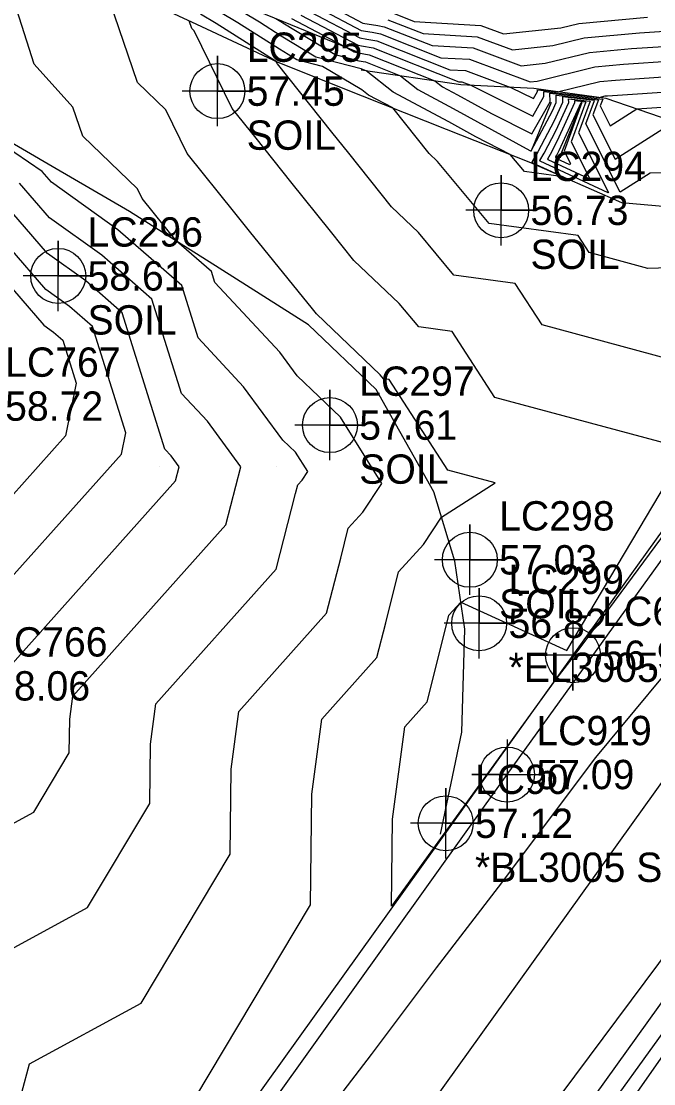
# Model space of a CAD drawing. Extents: x 2188792 to 2191981, y 386090 to 389710.
# Drawn here: x 2189698.4 to 2189752.4, y 387057.5 to 387148.1 of the extents above; entities that cross this region are included whole.
import ezdxf

# ---------------------------------------------------------------- set-up
doc = ezdxf.new("R2010")
doc.units = 0
for name, color, linetype in [('DTM Contours Major', 7, 'Continuous'), ('DTM Contours Minor', 7, 'Continuous'), ('Exist DTM Breakline Cogo Elevation', 7, 'Continuous'), ('Exist DTM Breakline Cogo Number', 7, 'Continuous'), ('Exist DTM QL2 LIDAR Elevation Point', 7, 'Continuous'), ('Exist Roads EOP', 7, 'Continuous'), ('Exist Roads EOP Cogo Elevation', 7, 'Continuous'), ('Exist Roads EOP Cogo Number', 7, 'Continuous'), ('Exist Roads EOP Cogo Point CELL', 7, 'Continuous'), ('Exist Roads EOT', 7, 'Continuous'), ('Exist Roads EOT Cogo Elevation', 7, 'Continuous'), ('Exist Roads EOT Cogo Number', 7, 'Continuous'), ('Exist Roads EOT Cogo Point CELL', 7, 'Continuous'), ('Exist Roads Soil Cogo Comment', 7, 'Continuous'), ('Exist Roads Soil Cogo Elevation', 7, 'Continuous'), ('Exist Roads Soil Cogo Number', 7, 'Continuous'), ('Exist Roads Soil Cogo Point CELL', 7, 'Continuous'), ('PH Exist DTM Breakline', 7, 'Continuous')]:
    doc.layers.add(name, color=color, linetype=linetype)

msp = doc.modelspace()

# ---------------------------------------------------------------- linework, layer by layer
at = {"layer": 'DTM Contours Major'}
for points in [[(2189750.977, 387056.76), (2189764.817, 387076.56), (2189765.17, 387077.392), (2189765.959, 387078.254), (2189767.371, 387079.663), (2189773.725, 387088.569), (2189777.916, 387093.909), (2189779.211, 387095.322), (2189779.288, 387095.712), (2189780.643, 387096.912), (2189782.512, 387099.089), (2189785.828, 387103.954), (2189796.579, 387119.177), (2189798.068, 387122.523), (2189798.475, 387123.446), (2189798.539, 387123.804), (2189808.292, 387137.215), (2189808.919, 387138.142), (2189809.222, 387138.615), (2189825.593, 387161.988)], [(2189721.482, 387148.362), (2189726.288, 387145.836), (2189726.839, 387145.5), (2189727.06, 387145.442), (2189728.121, 387145.247), (2189733.724, 387143.03), (2189734.354, 387142.527), (2189735.651, 387141.838), (2189738.551, 387140.245), (2189741.995, 387138.526), (2189743.547, 387141.256), (2189743.535, 387141.974), (2189748.032, 387141.486), (2189747.817, 387140.899), (2189748.674, 387139.197), (2189750.94, 387140.639), (2189755.19, 387140.925), (2189756.391, 387141.211), (2189761.974, 387143.839), (2189765.008, 387146.456), (2189766.826, 387147.114), (2189773.531, 387153.39)], [(2189729.712, 387148.254), (2189732.715, 387147.066), (2189737.318, 387146.805), (2189740.326, 387145.693), (2189743.791, 387146.044), (2189746.452, 387146.698), (2189751.18, 387147.134), (2189753.297, 387147.277), (2189758.422, 387148.496)], [(2189756.329, 387111.331), (2189738.842, 387116.035), (2189735.19, 387121.663), (2189732.336, 387122.053), (2189730.68, 387124.036), (2189726.812, 387127.722), (2189724.812, 387130.231), (2189721.416, 387134.43), (2189718.47, 387138.141), (2189716.412, 387140.692), (2189713.176, 387147.309), (2189712.99, 387147.488), (2189712.761, 387148.158)], [(2189746.186, 387141.196), (2189746.252, 387141.189), (2189744.734, 387137.055), (2189745.276, 387135.979), (2189745.238, 387135.886), (2189744.071, 387136.427), (2189744.035, 387136.557), (2189744.11, 387136.692), (2189744.325, 387137.097), (2189746.186, 387141.185), (2189746.186, 387141.196)], [(2189695.734, 387091.23), (2189711.594, 387108.94), (2189711.899, 387110.131), (2189711.214, 387111.061), (2189710.685, 387111.63), (2189707.036, 387123.262), (2189703.921, 387125.977), (2189700.671, 387128.304), (2189696.342, 387133.295)], [(2189757.898, 387110.63), (2189746.607, 387095.374), (2189745.206, 387093.527), (2189744.036, 387092.018), (2189730.013, 387072.645), (2189730.104, 387080.069), (2189731.154, 387087.955), (2189733.068, 387090.092), (2189733.375, 387091.292), (2189734.911, 387097.462), (2189735.934, 387098.582), (2189744.983, 387094.466), (2189754.174, 387109.948)]]:
    msp.add_lwpolyline(points, dxfattribs=at)
at = {"layer": 'DTM Contours Minor'}
for points in [[(2189782.697, 387153.311), (2189778.182, 387141.171), (2189777.328, 387140.532), (2189775.67, 387138.9), (2189775.625, 387138.872), (2189771.909, 387135.79), (2189763.877, 387124.896), (2189759.135, 387119.812), (2189756.465, 387118.94), (2189755.159, 387118.909), (2189742.855, 387122.218), (2189740.561, 387125.754), (2189735.342, 387126.467), (2189732.314, 387130.095), (2189730.02, 387132.28), (2189726.363, 387136.868), (2189724.921, 387138.651), (2189720.288, 387144.489), (2189720.246, 387144.54), (2189720.173, 387144.69), (2189715.063, 387147.924), (2189713.719, 387148.733)], [(2189722.277, 387148.643), (2189727.161, 387146.077), (2189727.447, 387146.031), (2189728.439, 387145.848), (2189735.748, 387142.956), (2189736.015, 387142.941), (2189736.781, 387142.658), (2189742.063, 387140.022), (2189743.012, 387141.691), (2189743.004, 387142.129), (2189747.718, 387141.618), (2189748.249, 387141.748), (2189748.445, 387141.766), (2189754.812, 387142.196), (2189756.797, 387142.668), (2189761.567, 387144.913), (2189764.158, 387147.149), (2189766.602, 387148.033), (2189772.422, 387153.48)], [(2189809.4, 387152.406), (2189801.396, 387139.864), (2189794.846, 387131.758), (2189788.146, 387120.877), (2189781.876, 387111.472), (2189771.155, 387095.136), (2189767.896, 387090.241), (2189758.451, 387075.833), (2189755.214, 387070.994), (2189740.876, 387051.783), (2189738.057, 387047.608), (2189727.447, 387033.342), (2189723.289, 387027.488), (2189710.113, 387008.133), (2189707.688, 387004.715), (2189696.068, 386987.603)], [(2189776.906, 387150.507), (2189768.344, 387144.1), (2189768.195, 387143.953), (2189767.754, 387142.145), (2189766.397, 387137.754), (2189765.617, 387134.663), (2189760.295, 387128.956), (2189754.656, 387127.116), (2189751.896, 387127.049), (2189746.869, 387128.401), (2189745.932, 387129.846), (2189738.348, 387130.882), (2189733.947, 387136.153), (2189733.229, 387136.837), (2189730.13, 387140.726), (2189728.058, 387141.828), (2189727.492, 387142.28), (2189724.117, 387144.267), (2189721.928, 387144.836), (2189720.465, 387145.729), (2189716.902, 387147.984), (2189714.093, 387149.674)], [(2189754.495, 387135.223), (2189752.072, 387135.175), (2189749.513, 387133.546), (2189746.583, 387139.361), (2189747.32, 387141.367), (2189744.595, 387141.663), (2189744.603, 387141.182), (2189743.899, 387139.636), (2189742.485, 387136.974), (2189741.993, 387136.089), (2189741.995, 387136.082), (2189744.667, 387134.844), (2189741.354, 387135.297), (2189740.139, 387136.752), (2189737.198, 387138.276), (2189734.897, 387139.54), (2189730.157, 387142.061), (2189727.856, 387143.897), (2189727.484, 387144.044), (2189727.414, 387144.057), (2189723.565, 387145.057), (2189720.609, 387146.861), (2189718.742, 387148.043), (2189714.466, 387150.615)], [(2189696.471, 387049.421), (2189699.118, 387059.215), (2189708.661, 387064.393), (2189716.242, 387077.088), (2189716.33, 387084.342), (2189716.986, 387089.265), (2189724.478, 387097.632), (2189725.68, 387102.327), (2189726.316, 387104.883), (2189727.566, 387106.251), (2189729.192, 387108.705), (2189725.665, 387114.356), (2189721.969, 387117.878), (2189720.487, 387119.888), (2189714.937, 387125.854), (2189714.651, 387126.766), (2189711.679, 387129.357), (2189708.744, 387132.995), (2189708.343, 387133.816), (2189703.681, 387138.317), (2189702.831, 387140.801), (2189699.533, 387144.461), (2189697.848, 387149.71)], [(2189713.24, 387056.257), (2189723.102, 387072.77), (2189723.217, 387082.205), (2189724.07, 387088.61), (2189728.773, 387093.862), (2189729.528, 387096.81), (2189730.613, 387101.172), (2189732.747, 387103.508), (2189734.286, 387105.831), (2189738.859, 387108.767), (2189734.828, 387109.851), (2189729.819, 387117.571), (2189729.33, 387117.638), (2189729.046, 387117.978), (2189723.603, 387123.165), (2189723.26, 387123.595), (2189717.91, 387130.208), (2189716.653, 387131.793), (2189712.578, 387136.843), (2189710.759, 387140.562), (2189708.336, 387142.903), (2189705.971, 387149.807)], [(2189724.663, 387149.488), (2189727.578, 387147.956), (2189728.84, 387147.755), (2189729.394, 387147.653), (2189733.474, 387146.038), (2189736.992, 387145.839), (2189741.086, 387144.326), (2189743.124, 387144.532), (2189746.901, 387145.46), (2189750.496, 387145.792), (2189753.676, 387146.007), (2189758.016, 387147.039), (2189760.345, 387148.135)], [(2189696.907, 387017.785), (2189701.439, 387023.972), (2189711.162, 387037.242), (2189717.34, 387045.675), (2189728.32, 387060.015), (2189733.86, 387067.386), (2189739.131, 387074.278), (2189747.437, 387085.333), (2189756.453, 387096.182), (2189763.575, 387105.718), (2189769.232, 387112.608), (2189780.82, 387128.185), (2189787.157, 387139.391), (2189793.588, 387149.149)], [(2189723.073, 387148.925), (2189727.3, 387146.703), (2189727.911, 387146.606), (2189728.757, 387146.45), (2189734.99, 387143.984), (2189736.341, 387143.907), (2189740.209, 387142.477), (2189742.131, 387141.518), (2189742.477, 387142.125), (2189742.474, 387142.285), (2189744.19, 387142.098), (2189747.8, 387142.986), (2189749.129, 387143.108), (2189754.433, 387143.466), (2189757.204, 387144.125), (2189761.159, 387145.987), (2189763.309, 387147.841), (2189766.379, 387148.952)], [(2189723.868, 387149.206), (2189727.439, 387147.33), (2189728.375, 387147.18), (2189729.076, 387147.051), (2189734.232, 387145.011), (2189736.666, 387144.873), (2189741.845, 387142.959), (2189742.456, 387143.02), (2189747.351, 387144.223), (2189749.812, 387144.45), (2189754.054, 387144.736), (2189757.61, 387145.582), (2189760.752, 387147.061), (2189762.46, 387148.534)], [(2189730.03, 387148.855), (2189731.957, 387148.093), (2189737.643, 387147.771), (2189739.566, 387147.06), (2189744.459, 387147.556), (2189746.002, 387147.935), (2189751.864, 387148.476)], [(2189720.144, 387148.365), (2189720.581, 387148.103), (2189720.753, 387147.994), (2189725.202, 387145.279), (2189727.237, 387144.75), (2189727.803, 387144.646), (2189730.79, 387143.463), (2189732.255, 387142.294), (2189735.274, 387140.689), (2189741.804, 387137.103), (2189741.927, 387137.039), (2189741.944, 387137.068), (2189743.757, 387140.482), (2189744.076, 387141.181), (2189744.065, 387141.818), (2189747.676, 387141.426), (2189747.2, 387140.13), (2189749.093, 387136.371), (2189754.097, 387139.556)], [(2189745.126, 387141.507), (2189746.964, 387141.308), (2189745.967, 387138.593), (2189748.521, 387133.522), (2189748.512, 387133.498), (2189742.687, 387136.197), (2189742.674, 387136.245), (2189743.027, 387136.88), (2189744.041, 387138.789), (2189745.131, 387141.183), (2189745.126, 387141.507)], [(2189745.656, 387141.352), (2189746.608, 387141.248), (2189745.35, 387137.824), (2189746.898, 387134.75), (2189746.875, 387134.692), (2189743.379, 387136.312), (2189743.354, 387136.401), (2189743.568, 387136.786), (2189744.183, 387137.943), (2189745.659, 387141.184), (2189745.656, 387141.352)], [(2189688.145, 387063.883), (2189704.081, 387072.53), (2189709.381, 387081.406), (2189709.444, 387086.478), (2189709.902, 387089.92), (2189720.184, 387101.401), (2189721.833, 387107.844), (2189722.019, 387108.593), (2189722.385, 387108.994), (2189722.862, 387109.713), (2189721.828, 387111.369), (2189720.745, 387112.402), (2189717.396, 387116.946), (2189713.52, 387121.113), (2189712.113, 387125.598), (2189706.672, 387130.341), (2189700.996, 387134.405), (2189700.218, 387135.302), (2189694.348, 387139.295)], [(2189684.539, 387072.548), (2189699.501, 387080.666), (2189702.521, 387085.724), (2189702.557, 387088.614), (2189702.818, 387090.575), (2189715.889, 387105.171), (2189717.158, 387110.131), (2189714.305, 387114.004), (2189712.102, 387116.371), (2189709.575, 387124.43), (2189705.296, 387128.159), (2189700.833, 387131.355), (2189698.28, 387134.299)], [(2189693.664, 387096.351), (2189706.977, 387111.205), (2189707.342, 387113.026), (2189704.498, 387122.093), (2189702.545, 387123.796), (2189700.509, 387125.254), (2189694.404, 387132.292)], [(2189692.465, 387131.288), (2189700.346, 387122.204), (2189701.17, 387121.614), (2189701.959, 387120.925), (2189703.11, 387117.258), (2189702.211, 387112.776), (2189694.002, 387103.617)]]:
    msp.add_lwpolyline(points, dxfattribs=at)
at = {"layer": 'Exist DTM QL2 LIDAR Elevation Point'}
for p, q in [((2189700.236, 387120.132), (2189700.236, 387120.132)), ((2189710.237, 387110.131), (2189710.237, 387110.131)), ((2189720.238, 387110.131), (2189720.238, 387110.131))]:
    msp.add_line(p, q, dxfattribs=at)
at = {"layer": 'Exist Roads EOP'}
for points in [[(2190313.986, 387884.141), (2190285.547, 387843.636), (2190254.588, 387800.045), (2190225.155, 387759.32), (2190194.829, 387717.425), (2190164.291, 387675.101), (2190137.229, 387637.301), (2190105.098, 387592.774), (2190071.411, 387546.221), (2190039.296, 387501.568), (2190007.542, 387457.958), (2189976.844, 387415.407), (2189936.359, 387359.145), (2189907.138, 387318.716), (2189868.636, 387265.243), (2189836.428, 387220.463), (2189805.695, 387177.815), (2189775.592, 387135.957), (2189745.498, 387094.055), (2189715.496, 387052.249), (2189683.869, 387008.07), (2189653.218, 386965.867), (2189623.729, 386924.667)], [(2190335.128, 387868.989), (2190306.373, 387829.271), (2190274.581, 387784.921), (2190245.133, 387744.071), (2190214.553, 387701.741), (2190184.89, 387660.475), (2190157.493, 387622.204), (2190126.048, 387578.501), (2190091.216, 387530.568), (2190059.634, 387486.726), (2190026.932, 387441.783), (2189997.689, 387401.032), (2189957.023, 387344.154), (2189927.908, 387303.922), (2189889.008, 387250.224), (2189856.606, 387205.5), (2189825.68, 387162.612), (2189795.668, 387120.822), (2189765.955, 387079.619), (2189734.998, 387036.704), (2189703.849, 386993.356), (2189673.984, 386951.979), (2189643.253, 386909.427)]]:
    msp.add_lwpolyline(points, dxfattribs=at)
at = {"layer": 'Exist Roads EOP Cogo Point CELL'}
msp.add_lwpolyline([(2189745.498, 387097.055), (2189745.498, 387091.055), (2189745.498, 387094.055), (2189748.498, 387094.055), (2189742.498, 387094.055)], dxfattribs=at)
msp.add_circle((2189745.498, 387094.055), 2.344, dxfattribs=at)
at = {"layer": 'Exist Roads EOT'}
for points in [[(2190174.375, 387667.889), (2190147.471, 387630.495), (2190115.247, 387585.778), (2190081.202, 387538.232), (2190049.502, 387494.256), (2190017.538, 387450.182), (2189987.334, 387408.357), (2189946.666, 387352.019), (2189917.402, 387311.129), (2189878.955, 387257.772), (2189846.565, 387212.819), (2189815.837, 387170.306), (2189785.374, 387128.351), (2189755.717, 387086.921), (2189724.953, 387044.041), (2189693.727, 387000.805), (2189663.933, 386959.217), (2189633.425, 386917.196)], [(2189989.253, 387391.986), (2189958.581, 387349.453), (2189928.09, 387307.216), (2189909.67, 387281.603), (2189884.44, 387246.513), (2189852.91, 387202.766), (2189821.507, 387159.305), (2189790.01, 387115.85), (2189759.16, 387072.957), (2189728.247, 387029.91), (2189696.407, 386985.689), (2189665.45, 386942.736), (2189635.049, 386900.502)], [(2189619.904, 386917.168), (2189650.19, 386959.038), (2189680.959, 387001.734), (2189713.171, 387046.57), (2189739.87, 387083.883), (2189771.556, 387127.847), (2189803.188, 387171.311), (2189835.065, 387215.496), (2189866.485, 387259.202), (2189892.308, 387295.019), (2189910.407, 387320.236), (2189942.075, 387364.22)]]:
    msp.add_lwpolyline(points, dxfattribs=at)
at = {"layer": 'Exist Roads EOT Cogo Point CELL'}
msp.add_lwpolyline([(2189739.87, 387086.883), (2189739.87, 387080.883), (2189739.87, 387083.883), (2189736.87, 387083.883), (2189742.87, 387083.883)], dxfattribs=at)
msp.add_circle((2189739.87, 387083.883), 2.344, dxfattribs=at)
at = {"layer": 'Exist Roads Soil Cogo Point CELL'}
for points in [[(2189715.158, 387139.159), (2189715.158, 387145.159), (2189715.158, 387142.159), (2189718.158, 387142.159), (2189712.158, 387142.159)], [(2189739.369, 387128.997), (2189739.369, 387134.997), (2189739.369, 387131.997), (2189742.369, 387131.997), (2189736.369, 387131.997)], [(2189701.577, 387123.403), (2189701.577, 387129.403), (2189701.577, 387126.403), (2189704.577, 387126.403), (2189698.577, 387126.403)], [(2189724.761, 387110.678), (2189724.761, 387116.678), (2189724.761, 387113.678), (2189727.761, 387113.678), (2189721.761, 387113.678)], [(2189736.696, 387099.192), (2189736.696, 387105.192), (2189736.696, 387102.192), (2189739.696, 387102.192), (2189733.696, 387102.192)], [(2189737.495, 387093.778), (2189737.495, 387099.778), (2189737.495, 387096.778), (2189740.495, 387096.778), (2189734.495, 387096.778)], [(2189734.638, 387076.724), (2189734.638, 387082.724), (2189734.638, 387079.724), (2189737.638, 387079.724), (2189731.638, 387079.724)]]:
    msp.add_lwpolyline(points, dxfattribs=at)
for centre in [(2189715.158, 387142.159), (2189739.369, 387131.997), (2189701.577, 387126.403), (2189724.761, 387113.678), (2189736.696, 387102.192), (2189737.495, 387096.778), (2189734.638, 387079.724)]:
    msp.add_circle(centre, 2.344, dxfattribs=at)
at = {"layer": 'PH Exist DTM Breakline'}
msp.add_line((2189743.64, 387141.18), (2189741.929, 387137.071), dxfattribs=at)
for points in [[(2189706.429, 387151.12), (2189713.377, 387147.87), (2189720.325, 387144.619), (2189727.508, 387141.767), (2189734.692, 387138.915), (2189741.875, 387136.062), (2189749.642, 387132.673), (2189753.507, 387132.308), (2189760.817, 387133.067), (2189768.546, 387135.637), (2189775.625, 387138.879), (2189778.323, 387140.137)], [(2189714.496, 387150.691), (2189720.767, 387148.109), (2189727.039, 387145.527)], [(2189734.185, 387078.804), (2189736.016, 387087.505), (2189736.265, 387096.292), (2189735.426, 387102.09), (2189733.625, 387107.999), (2189728.708, 387116.725), (2189722.939, 387122.222), (2189715.299, 387127.063), (2189707.658, 387131.904), (2189701.067, 387135.742), (2189694.476, 387139.579), (2189687.885, 387143.417), (2189680.868, 387148.397)], [(2189755.77, 387138.982), (2189748.327, 387141.535), (2189742.17, 387142.374), (2189735.935, 387142.703), (2189727.439, 387143.959)], [(2189746.226, 387141.185), (2189744.401, 387136.641), (2189744.418, 387136.485)]]:
    msp.add_lwpolyline(points, dxfattribs=at)

# ---------------------------------------------------------------- texts
at = {"layer": 'Exist DTM Breakline Cogo Elevation'}
for s, p in [('58.72', (2189697.047, 387114.051)), ('58.06', (2189695.935, 387090.193))]:
    msp.add_text(s, height=2.5, dxfattribs=at).set_placement(p)
at = {"layer": 'Exist DTM Breakline Cogo Number'}
for s, p in [('LC767', (2189697.047, 387117.801)), ('LC766', (2189695.935, 387093.943))]:
    msp.add_text(s, height=2.5, dxfattribs=at).set_placement(p)
at = {"layer": 'Exist Roads EOP Cogo Elevation'}
msp.add_text('56.99', height=2.5, dxfattribs=at).set_placement((2189747.998, 387092.805))
at = {"layer": 'Exist Roads EOP Cogo Number'}
msp.add_text('LC68', height=2.5, dxfattribs=at).set_placement((2189747.998, 387096.555))
at = {"layer": 'Exist Roads EOT Cogo Elevation'}
msp.add_text('57.09', height=2.5, dxfattribs=at).set_placement((2189742.37, 387082.633))
at = {"layer": 'Exist Roads EOT Cogo Number'}
msp.add_text('LC919', height=2.5, dxfattribs=at).set_placement((2189742.37, 387086.383))
at = {"layer": 'Exist Roads Soil Cogo Comment'}
for s, p in [('SOIL', (2189717.658, 387137.159)), ('SOIL', (2189741.869, 387126.997)), ('SOIL', (2189704.077, 387121.403)), ('SOIL', (2189727.261, 387108.678)), ('SOIL', (2189739.196, 387097.192)), ('*EL3005 SOIL', (2189739.995, 387091.778)), ('*BL3005 SOIL', (2189737.138, 387074.724))]:
    msp.add_text(s, height=2.5, dxfattribs=at).set_placement(p)
at = {"layer": 'Exist Roads Soil Cogo Elevation'}
for s, p in [('57.45', (2189717.658, 387140.909)), ('56.73', (2189741.869, 387130.747)), ('58.61', (2189704.077, 387125.153)), ('57.61', (2189727.261, 387112.428)), ('57.03', (2189739.196, 387100.942)), ('56.82', (2189739.995, 387095.528)), ('57.12', (2189737.138, 387078.474))]:
    msp.add_text(s, height=2.5, dxfattribs=at).set_placement(p)
at = {"layer": 'Exist Roads Soil Cogo Number'}
for s, p in [('LC295', (2189717.658, 387144.659)), ('LC294', (2189741.869, 387134.497)), ('LC296', (2189704.077, 387128.903)), ('LC297', (2189727.261, 387116.178)), ('LC298', (2189739.196, 387104.692)), ('LC299', (2189739.995, 387099.278)), ('LC90', (2189737.138, 387082.224))]:
    msp.add_text(s, height=2.5, dxfattribs=at).set_placement(p)

doc.saveas('drawing.dxf')
